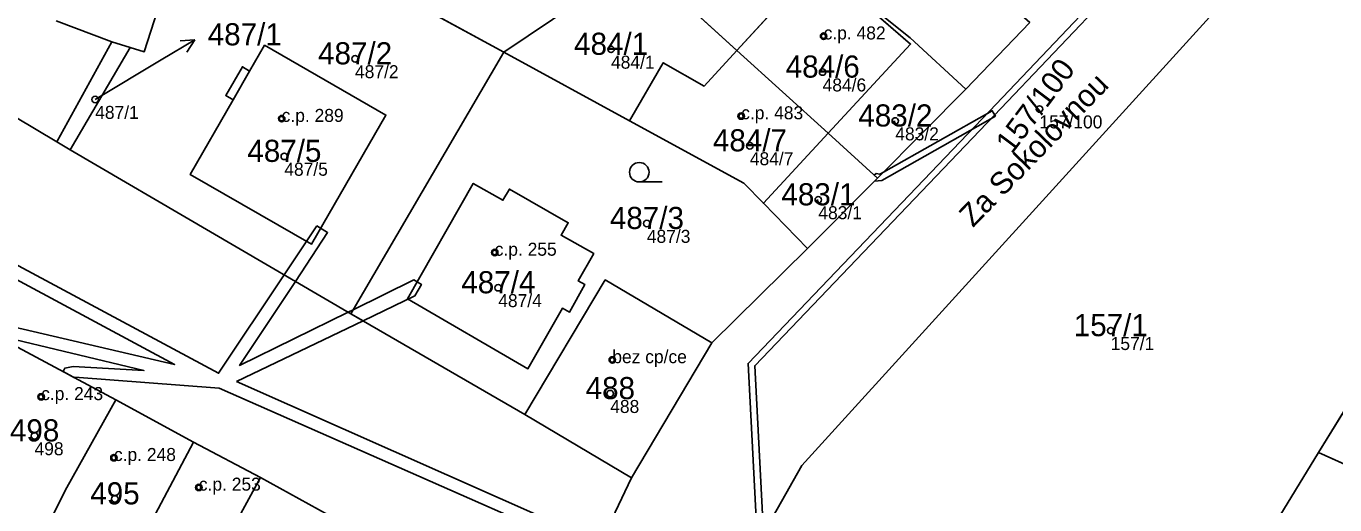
# Model space of a CAD drawing. Extents: x -603967 to -594699, y -1179315 to -1165625.
# Drawn here: x -598296.5 to -598196, y -1172509.3 to -1172472.5 of the extents above; entities that cross this region are included whole.
import ezdxf

# ---------------------------------------------------------------- set-up
doc = ezdxf.new("R2010")
doc.units = 0
for name, color, linetype in [('Definiční body', 7, 'Continuous'), ('Hranice parcel', 7, 'Continuous'), ('Parcelní čísla', 7, 'Continuous'), ('Polygon budovy', 7, 'Continuous'), ('Polygon parcely', 7, 'Continuous'), ('Pop  PČ popisy', 7, 'Continuous'), ('Vnitřní kresba', 7, 'Continuous'), ('Věcná břemena k části', 7, 'Continuous'), ('Značky budov', 7, 'Continuous'), ('Značky kultur', 7, 'Continuous')]:
    doc.layers.add(name, color=color, linetype=linetype)

msp = doc.modelspace()

# ---------------------------------------------------------------- linework, layer by layer
at = {"layer": 'Definiční body'}
for centre in [(-598235.26, -1172473.22994), (-598271.25, -1172474.96994), (-598251.59, -1172474.23994), (-598235.34, -1172475.98994), (-598291.2, -1172478.09994), (-598218.69, -1172478.82994), (-598276.88, -1172479.56994), (-598241.59, -1172479.36994), (-598229.76, -1172479.74994), (-598240.93, -1172481.65994), (-598276.68, -1172482.46994), (-598235.67, -1172485.80994), (-598248.84, -1172487.62994), (-598260.52, -1172489.85994), (-598260.25, -1172492.56994), (-598213.22, -1172495.86994), (-598251.49, -1172498.11994), (-598295.35, -1172500.95994), (-598251.65, -1172500.70994), (-598295.86, -1172503.95994), (-598289.76, -1172505.63994), (-598283.24, -1172507.91994), (-598289.69, -1172508.79994)]:
    msp.add_circle(centre, 0.25, dxfattribs=at)
at = {"layer": 'Hranice parcel'}
for p, q in [((-598197.25, -1172505.23), (-598147.35, -1172423.96)), ((-598259.83, -1172474.46), (-598275.64, -1172465.83)), ((-598241.92, -1172474.32), (-598249.7, -1172467.24)), ((-598241.92, -1172474.32), (-598235.77, -1172467.62)), ((-598228.58, -1172473.84), (-598235.77, -1172467.62)), ((-598219.43, -1172472.18), (-598224.34, -1172477.3)), ((-598288.51, -1172474.1), (-598293.13, -1172481.96)), ((-598271.57, -1172494.57), (-598259.83, -1172474.46)), ((-598250.18, -1172479.74), (-598259.83, -1172474.46)), ((-598241.92, -1172474.32), (-598234.91, -1172480.69)), ((-598234.91, -1172480.69), (-598228.58, -1172473.84)), ((-598250.18, -1172479.74), (-598247.58, -1172475.27)), ((-598239.89, -1172486.07), (-598234.91, -1172480.69)), ((-598231.12, -1172484.14), (-598234.91, -1172480.69)), ((-598293.13, -1172481.96), (-598294.16, -1172481.35)), ((-598293.13, -1172481.96), (-598271.57, -1172494.57)), ((-598231.12, -1172484.14), (-598236.49, -1172489.55)), ((-598236.49, -1172489.55), (-598239.89, -1172486.07)), ((-598236.49, -1172489.55), (-598243.84, -1172496.8)), ((-598271.57, -1172494.57), (-598258.22, -1172502.31)), ((-598243.84, -1172496.8), (-598250.01, -1172507.18)), ((-598297.16, -1172497.14), (-598289.61, -1172501.2)), ((-598289.61, -1172501.2), (-598283.64, -1172504.43)), ((-598250.01, -1172507.18), (-598258.22, -1172502.31)), ((-598283.64, -1172504.43), (-598278.5, -1172507.16)), ((-598179.48, -1172513.27), (-598197.25, -1172505.23)), ((-598278.5, -1172507.16), (-598273.3, -1172510.03))]:
    msp.add_line(p, q, dxfattribs=at)
for points in [[(-598243.18, -1172582.01), (-598243.32, -1172534.93), (-598242.5, -1172518.68), (-598240.72, -1172512.95), (-598236.93, -1172506.23), (-598161.24, -1172422.87)], [(-598249.7, -1172467.24), (-598250.49, -1172468.16), (-598259.83, -1172474.46)], [(-598224.34, -1172477.3), (-598228.62, -1172473.35), (-598235.77, -1172467.62)], [(-598294.16, -1172481.35), (-598310.04, -1172471.88), (-598315.48, -1172468.63)], [(-598285.92, -1172469.72), (-598287.43, -1172474.43), (-598288.51, -1172474.1)], [(-598294.16, -1172481.35), (-598289.93, -1172473.67), (-598288.51, -1172474.1)], [(-598274.58, -1172489.21), (-598283.92, -1172483.86), (-598280.61, -1172478.12), (-598281.18, -1172477.8), (-598279.9, -1172475.58), (-598279.34, -1172475.91), (-598278.19, -1172473.93), (-598268.87, -1172479.3), (-598274.58, -1172489.21)], [(-598247.58, -1172475.27), (-598244.44, -1172477.07), (-598241.92, -1172474.32)], [(-598224.34, -1172477.3), (-598227.61, -1172480.61), (-598231.12, -1172484.14)], [(-598239.89, -1172486.07), (-598241.39, -1172484.54), (-598250.18, -1172479.74)], [(-598254.79, -1172494.45), (-598255.32, -1172494.15), (-598257.97, -1172498.8), (-598267.23, -1172493.43), (-598262.17, -1172484.55), (-598259.89, -1172485.85), (-598259.39, -1172484.99), (-598254.87, -1172487.57), (-598255.42, -1172488.53), (-598252.92, -1172489.95), (-598254.1, -1172492.04), (-598253.59, -1172492.33), (-598254.79, -1172494.45)], [(-598258.22, -1172502.31), (-598252.03, -1172491.97), (-598243.84, -1172496.8)], [(-598289.61, -1172501.2), (-598293.37, -1172507.92), (-598298.52, -1172518.14)], [(-598292.66, -1172521.4), (-598288.63, -1172513.82), (-598283.64, -1172504.43)], [(-598226.22, -1172553.01), (-598221.79, -1172545.44), (-598197.25, -1172505.23)], [(-598278.5, -1172507.16), (-598282.56, -1172514.57), (-598283.42, -1172516.14), (-598286, -1172521.03), (-598287.63, -1172524.1)], [(-598250.01, -1172507.18), (-598254.03, -1172515.65), (-598254.06, -1172520.59)]]:
    msp.add_lwpolyline(points, dxfattribs=at)
at = {"layer": 'Polygon budovy'}
for points in [[(-598241.92, -1172474.32), (-598234.91, -1172480.69), (-598228.58, -1172473.84), (-598235.77, -1172467.62)], [(-598280.61, -1172478.12), (-598283.92, -1172483.86), (-598274.58, -1172489.21), (-598268.87, -1172479.3), (-598278.19, -1172473.93), (-598279.34, -1172475.91)], [(-598241.92, -1172474.32), (-598244.44, -1172477.07), (-598247.58, -1172475.27), (-598250.18, -1172479.74), (-598241.39, -1172484.54), (-598239.89, -1172486.07), (-598234.91, -1172480.69)], [(-598267.23, -1172493.43), (-598257.97, -1172498.8), (-598255.32, -1172494.15), (-598254.79, -1172494.45), (-598253.59, -1172492.33), (-598254.1, -1172492.04), (-598252.92, -1172489.95), (-598255.42, -1172488.53), (-598254.87, -1172487.57), (-598259.39, -1172484.99), (-598259.89, -1172485.85), (-598262.17, -1172484.55)], [(-598250.01, -1172507.18), (-598243.84, -1172496.8), (-598252.03, -1172491.97), (-598258.22, -1172502.31)], [(-598300.62, -1172503.98), (-598301.22, -1172505.12), (-598302.99, -1172508.51), (-598297.5, -1172511.26), (-598298.91, -1172513.91), (-598301.32, -1172512.66), (-598303.07, -1172515.64), (-598298.52, -1172518.14), (-598293.37, -1172507.92), (-598289.61, -1172501.2), (-598297.16, -1172497.14)], [(-598293.37, -1172507.92), (-598298.52, -1172518.14), (-598296.25, -1172519.32), (-598292.37, -1172511.86), (-598291.13, -1172512.51), (-598288.63, -1172513.82), (-598283.64, -1172504.43), (-598289.61, -1172501.2)], [(-598288.63, -1172513.82), (-598292.66, -1172521.4), (-598289.73, -1172522.97), (-598288.42, -1172520.9), (-598289.19, -1172520.46), (-598285.27, -1172513.09), (-598282.56, -1172514.57), (-598278.5, -1172507.16), (-598283.64, -1172504.43)], [(-598287.63, -1172524.1), (-598282.35, -1172526.89), (-598277.27, -1172517.41), (-598273.3, -1172510.03), (-598278.5, -1172507.16), (-598282.56, -1172514.57), (-598280.29, -1172515.8), (-598283.85, -1172522.34), (-598286, -1172521.03)]]:
    msp.add_lwpolyline(points, close=True, dxfattribs=at)
at = {"layer": 'Polygon parcely'}
for points in [[(-598226.32, -1172546.22), (-598226.22, -1172553.01), (-598221.79, -1172545.44), (-598197.25, -1172505.23), (-598147.35, -1172423.96), (-598145.78, -1172421.43), (-598150.17, -1172420.25), (-598154.69, -1172419.34), (-598161.24, -1172422.87), (-598236.93, -1172506.23), (-598240.72, -1172512.95), (-598242.5, -1172518.68), (-598243.32, -1172534.93), (-598243.18, -1172582.01), (-598234.02, -1172566.34), (-598234.08, -1172562.34), (-598234.2, -1172554.34), (-598234.32, -1172546.34)], [(-598140.53, -1172427.28), (-598147.35, -1172423.96), (-598197.25, -1172505.23), (-598179.48, -1172513.27)], [(-598302.25, -1172455), (-598306.39, -1172452.92), (-598308.12, -1172452.05), (-598313.7, -1172448.39), (-598314.99, -1172447.6), (-598324.16, -1172463.37), (-598321.79, -1172464.87), (-598315.48, -1172468.63), (-598310.04, -1172471.88), (-598294.16, -1172481.35), (-598289.93, -1172473.67), (-598288.51, -1172474.1), (-598287.43, -1172474.43), (-598285.92, -1172469.72), (-598283.47, -1172462.05), (-598290.33, -1172459.82)], [(-598244.14, -1172460.82), (-598247.56, -1172457.27), (-598251.54, -1172453.8), (-598256.89, -1172449.08), (-598265.07, -1172460.22), (-598275.64, -1172465.83), (-598259.83, -1172474.46), (-598250.49, -1172468.16), (-598249.7, -1172467.24)], [(-598247.56, -1172457.27), (-598244.14, -1172460.82), (-598243.79, -1172461.18), (-598235.77, -1172467.62), (-598228.62, -1172473.35), (-598224.34, -1172477.3), (-598219.43, -1172472.18), (-598243.6, -1172450.98), (-598248.33, -1172456.47)], [(-598243.79, -1172461.18), (-598244.14, -1172460.82), (-598249.7, -1172467.24), (-598241.92, -1172474.32), (-598235.77, -1172467.62)], [(-598285.92, -1172469.72), (-598287.43, -1172474.43), (-598288.51, -1172474.1), (-598293.13, -1172481.96), (-598271.57, -1172494.57), (-598259.83, -1172474.46), (-598275.64, -1172465.83), (-598279.5, -1172463.72), (-598282.2, -1172462.47)], [(-598249.7, -1172467.24), (-598250.49, -1172468.16), (-598259.83, -1172474.46), (-598250.18, -1172479.74), (-598247.58, -1172475.27), (-598244.44, -1172477.07), (-598241.92, -1172474.32)], [(-598234.91, -1172480.69), (-598228.58, -1172473.84), (-598235.77, -1172467.62), (-598241.92, -1172474.32)], [(-598228.62, -1172473.35), (-598235.77, -1172467.62), (-598228.58, -1172473.84), (-598234.91, -1172480.69), (-598231.12, -1172484.14), (-598227.61, -1172480.61), (-598224.34, -1172477.3)], [(-598293.13, -1172481.96), (-598288.51, -1172474.1), (-598289.93, -1172473.67), (-598294.16, -1172481.35)], [(-598274.58, -1172489.21), (-598268.87, -1172479.3), (-598278.19, -1172473.93), (-598279.34, -1172475.91), (-598279.9, -1172475.58), (-598281.18, -1172477.8), (-598280.61, -1172478.12), (-598283.92, -1172483.86)], [(-598274.58, -1172489.21), (-598283.92, -1172483.86), (-598280.61, -1172478.12), (-598281.18, -1172477.8), (-598279.9, -1172475.58), (-598279.34, -1172475.91), (-598278.19, -1172473.93), (-598268.87, -1172479.3)], [(-598250.18, -1172479.74), (-598259.83, -1172474.46), (-598271.57, -1172494.57), (-598258.22, -1172502.31), (-598252.03, -1172491.97), (-598243.84, -1172496.8), (-598236.49, -1172489.55), (-598239.89, -1172486.07), (-598241.39, -1172484.54)], [(-598234.91, -1172480.69), (-598241.92, -1172474.32), (-598244.44, -1172477.07), (-598247.58, -1172475.27), (-598250.18, -1172479.74), (-598241.39, -1172484.54), (-598239.89, -1172486.07)], [(-598231.12, -1172484.14), (-598234.91, -1172480.69), (-598239.89, -1172486.07), (-598236.49, -1172489.55)], [(-598254.79, -1172494.45), (-598255.32, -1172494.15), (-598257.97, -1172498.8), (-598267.23, -1172493.43), (-598262.17, -1172484.55), (-598259.89, -1172485.85), (-598259.39, -1172484.99), (-598254.87, -1172487.57), (-598255.42, -1172488.53), (-598252.92, -1172489.95), (-598254.1, -1172492.04), (-598253.59, -1172492.33)], [(-598254.79, -1172494.45), (-598253.59, -1172492.33), (-598254.1, -1172492.04), (-598252.92, -1172489.95), (-598255.42, -1172488.53), (-598254.87, -1172487.57), (-598259.39, -1172484.99), (-598259.89, -1172485.85), (-598262.17, -1172484.55), (-598267.23, -1172493.43), (-598257.97, -1172498.8), (-598255.32, -1172494.15)], [(-598250.01, -1172507.18), (-598243.84, -1172496.8), (-598252.03, -1172491.97), (-598258.22, -1172502.31)], [(-598305.9, -1172514.08), (-598303.07, -1172515.64), (-598298.52, -1172518.14), (-598293.37, -1172507.92), (-598289.61, -1172501.2), (-598297.16, -1172497.14), (-598300.62, -1172503.98), (-598301.22, -1172505.12), (-598302.99, -1172508.51)], [(-598289.61, -1172501.2), (-598293.37, -1172507.92), (-598298.52, -1172518.14), (-598296.25, -1172519.32), (-598292.66, -1172521.4), (-598288.63, -1172513.82), (-598283.64, -1172504.43)], [(-598287.63, -1172524.1), (-598286, -1172521.03), (-598283.42, -1172516.14), (-598282.56, -1172514.57), (-598278.5, -1172507.16), (-598283.64, -1172504.43), (-598288.63, -1172513.82), (-598292.66, -1172521.4), (-598289.73, -1172522.97)], [(-598197.25, -1172505.23), (-598221.79, -1172545.44), (-598226.22, -1172553.01), (-598226.2, -1172554.22), (-598226.08, -1172562.22), (-598226.02, -1172566.22), (-598225.96, -1172570.22), (-598225.9, -1172574.22), (-598233.9, -1172574.34), (-598233.96, -1172570.34), (-598234.02, -1172566.34), (-598243.18, -1172582.01), (-598245.42, -1172587.58), (-598245.82, -1172600.17), (-598242.24, -1172602.51), (-598223.71, -1172610.9), (-598181.54, -1172517.82), (-598179.48, -1172513.27)], [(-598273.3, -1172510.03), (-598278.5, -1172507.16), (-598282.56, -1172514.57), (-598283.42, -1172516.14), (-598286, -1172521.03), (-598287.63, -1172524.1), (-598292.59, -1172533.59), (-598287.42, -1172536.57), (-598282.35, -1172526.89), (-598277.27, -1172517.41)]]:
    msp.add_lwpolyline(points, close=True, dxfattribs=at)
for points in [[(-598261.46, -1172676.21), (-598255.62, -1172636.81), (-598255.45, -1172636.08), (-598253.64, -1172628.24), (-598250.92, -1172618.05), (-598246.66, -1172605.78), (-598245.19, -1172602.33), (-598245.82, -1172600.17), (-598245.42, -1172587.58), (-598243.18, -1172582.01), (-598243.32, -1172534.93), (-598242.5, -1172518.68), (-598240.72, -1172512.95), (-598236.93, -1172506.23), (-598161.24, -1172422.87)], [(-598367.44, -1172485.23), (-598359.43, -1172486.52), (-598344.78, -1172483), (-598329.32, -1172479.73), (-598318.82, -1172485.44), (-598312.24, -1172488.95), (-598304.81, -1172493.01), (-598297.16, -1172497.14), (-598289.61, -1172501.2), (-598283.64, -1172504.43), (-598278.5, -1172507.16), (-598273.3, -1172510.03), (-598271.55, -1172510.98), (-598254.06, -1172520.59), (-598254.03, -1172515.65), (-598250.01, -1172507.18), (-598258.22, -1172502.31), (-598271.57, -1172494.57), (-598293.13, -1172481.96), (-598294.16, -1172481.35), (-598310.04, -1172471.88)], [(-598219.43, -1172472.18), (-598224.34, -1172477.3), (-598227.61, -1172480.61), (-598231.12, -1172484.14), (-598236.49, -1172489.55), (-598243.84, -1172496.8), (-598250.01, -1172507.18), (-598254.03, -1172515.65), (-598254.06, -1172520.59), (-598252.37, -1172523.35), (-598251.53, -1172528.85), (-598250.75, -1172532.5), (-598249.37, -1172551.13), (-598249.27, -1172552.06), (-598250.05, -1172581.46), (-598250.13, -1172582.16), (-598251, -1172589.44), (-598253.44, -1172609.98), (-598253.35, -1172617.23), (-598255.76, -1172627.04), (-598259.05, -1172636.67), (-598265.51, -1172686.06)]]:
    msp.add_lwpolyline(points, dxfattribs=at)
at = {"layer": 'Pop  PČ popisy'}
for p, q in [((-598286.13, -1172475.05), (-598283.558, -1172473.504)), ((-598283.558, -1172473.504), (-598284.674, -1172473.591)), ((-598283.558, -1172473.504), (-598284.158, -1172474.449)), ((-598291.2, -1172478.1), (-598286.13, -1172475.05))]:
    msp.add_line(p, q, dxfattribs=at)
at = {"layer": 'Vnitřní kresba'}
for p, q in [((-598294.2, -1172472.05), (-598289.93, -1172473.67)), ((-598280.61, -1172478.12), (-598279.34, -1172475.91))]:
    msp.add_line(p, q, dxfattribs=at)
at = {"layer": 'Věcná břemena k části'}
for points in [[(-598145.15, -1172410.02), (-598148.43, -1172413.38), (-598154.94, -1172420.06), (-598169.45, -1172434.97), (-598176.36, -1172439.52), (-598199.58, -1172454.84), (-598222.53, -1172479), (-598241.07, -1172498.39), (-598240.34, -1172512.28), (-598240.02, -1172518.39), (-598238.8, -1172519.43), (-598238.48, -1172519.05), (-598239.54, -1172518.15), (-598239.88, -1172511.47), (-598240.55, -1172498.57), (-598222.17, -1172479.34), (-598199.26, -1172455.22), (-598177.72, -1172441.02), (-598169.13, -1172435.35), (-598154.27, -1172420.09), (-598148.27, -1172414.06), (-598144.8, -1172410.37)], [(-598222.07, -1172479.39), (-598222.31, -1172478.96), (-598230.67, -1172483.69), (-598231.12, -1172484.14), (-598231.35, -1172484.37), (-598230.8, -1172484.33)], [(-598231.37, -1172483.91), (-598231.12, -1172484.14), (-598230.67, -1172483.69), (-598230.95, -1172483.85), (-598231.24, -1172483.78)], [(-598274.18, -1172487.82), (-598276.69, -1172491.58), (-598275.83, -1172492.08), (-598273.35, -1172488.33)], [(-598271.39, -1172494.26), (-598271.57, -1172494.57), (-598270.63, -1172495.11), (-598266.65, -1172493.2), (-598266.15, -1172492.32), (-598266.74, -1172491.97)], [(-598271.78, -1172494.45), (-598271.57, -1172494.57), (-598271.39, -1172494.26)]]:
    msp.add_lwpolyline(points, close=True, dxfattribs=at)
for points in [[(-598280.34, -1172499.78), (-598270.63, -1172495.11), (-598271.57, -1172494.57), (-598271.78, -1172494.45), (-598280.11, -1172498.54), (-598275.83, -1172492.08), (-598276.69, -1172491.58), (-598281.73, -1172499.14), (-598316.67, -1172480.38), (-598347.49, -1172464.14)], [(-598314.6, -1172482.62), (-598285.11, -1172498.46), (-598299.5, -1172495.12)], [(-598298.6, -1172496.26), (-598287.46, -1172498.94), (-598292.89, -1172498.62), (-598293.53, -1172498.75), (-598293.67, -1172499.02), (-598292.78, -1172499.49), (-598292.76, -1172499.45), (-598281.69, -1172500.29), (-598239.98, -1172518.69)], [(-598313.07, -1172580.13), (-598290.2, -1172583.31), (-598289.19, -1172583.45), (-598281.85, -1172584.47), (-598260.22, -1172587.95), (-598259.22, -1172588.12), (-598251, -1172589.44), (-598248.36, -1172589.84), (-598239.86, -1172590.57), (-598238.2, -1172580.03), (-598237.51, -1172564.09), (-598237.94, -1172547.32), (-598238.67, -1172539.73), (-598234.23, -1172540), (-598230.8, -1172536.02), (-598229.03, -1172526.25), (-598229.61, -1172519.66), (-598236.79, -1172518.31), (-598238.67, -1172518.55), (-598239.41, -1172517.85), (-598243.94, -1172515.95), (-598280.34, -1172499.78)]]:
    msp.add_lwpolyline(points, dxfattribs=at)
at = {"layer": 'Značky budov'}
for centre in [(-598235.2668, -1172473.22916), (-598276.8868, -1172479.56916), (-598241.5968, -1172479.36916), (-598260.5268, -1172489.85916), (-598251.4968, -1172498.11916), (-598295.3568, -1172500.95916), (-598289.7668, -1172505.63916), (-598283.2468, -1172507.91916)]:
    msp.add_circle(centre, 0.175, dxfattribs=at)
at = {"layer": 'Značky kultur'}
msp.add_line((-598249.423, -1172484.44), (-598247.673, -1172484.44), dxfattribs=at)
msp.add_circle((-598249.42286, -1172483.68981), 0.75, dxfattribs=at)

# ---------------------------------------------------------------- texts
at = {"layer": 'Definiční body'}
for s, p in [('c.p. 482', (-598235.26, -1172473.48)), ('484/1', (-598251.59, -1172475.729)), ('487/2', (-598271.25, -1172476.459)), ('484/6', (-598235.34, -1172477.479)), ('487/1', (-598291.2, -1172479.589)), ('c.p. 483', (-598241.59, -1172479.62)), ('c.p. 289', (-598276.88, -1172479.82)), ('157/100', (-598218.69, -1172480.319)), ('483/2', (-598229.76, -1172481.239)), ('484/7', (-598240.93, -1172483.149)), ('487/5', (-598276.68, -1172483.959)), ('483/1', (-598235.67, -1172487.299)), ('487/3', (-598248.84, -1172489.119)), ('c.p. 255', (-598260.52, -1172490.11)), ('487/4', (-598260.25, -1172494.059)), ('157/1', (-598213.22, -1172497.359)), ('bez cp/ce', (-598251.49, -1172498.37)), ('c.p. 243', (-598295.35, -1172501.21)), ('488', (-598251.65, -1172502.199)), ('498', (-598295.86, -1172505.449)), ('c.p. 248', (-598289.76, -1172505.89)), ('c.p. 253', (-598283.24, -1172508.17))]:
    msp.add_text(s, height=0.999996, dxfattribs=at).set_placement(p)
at = {"layer": 'Parcelní čísla'}
for s, p in [('487/1', (-598282.56, -1172473.935)), ('487/2', (-598274.086, -1172475.395)), ('484/1', (-598254.426, -1172474.665)), ('484/6', (-598238.176, -1172476.415)), ('483/2', (-598232.596, -1172480.175)), ('484/7', (-598243.766, -1172482.085)), ('487/5', (-598279.516, -1172482.895)), ('483/1', (-598238.506, -1172486.235)), ('487/3', (-598251.676, -1172488.055)), ('487/4', (-598263.086, -1172492.995)), ('157/1', (-598216.056, -1172496.295)), ('488', (-598253.54, -1172501.135)), ('498', (-598297.75, -1172504.385)), ('495', (-598291.58, -1172509.225))]:
    msp.add_text(s, height=1.699998, dxfattribs=at).set_placement(p)
msp.add_text('157/100', height=1.699998, rotation=53, dxfattribs=at).set_placement((-598220.816, -1172482.357))
at = {"layer": 'Pop  PČ popisy'}
msp.add_text('Za Sokolovnou', height=1.699998, rotation=46, dxfattribs=at).set_placement((-598223.794, -1172487.984))

doc.saveas('drawing.dxf')
